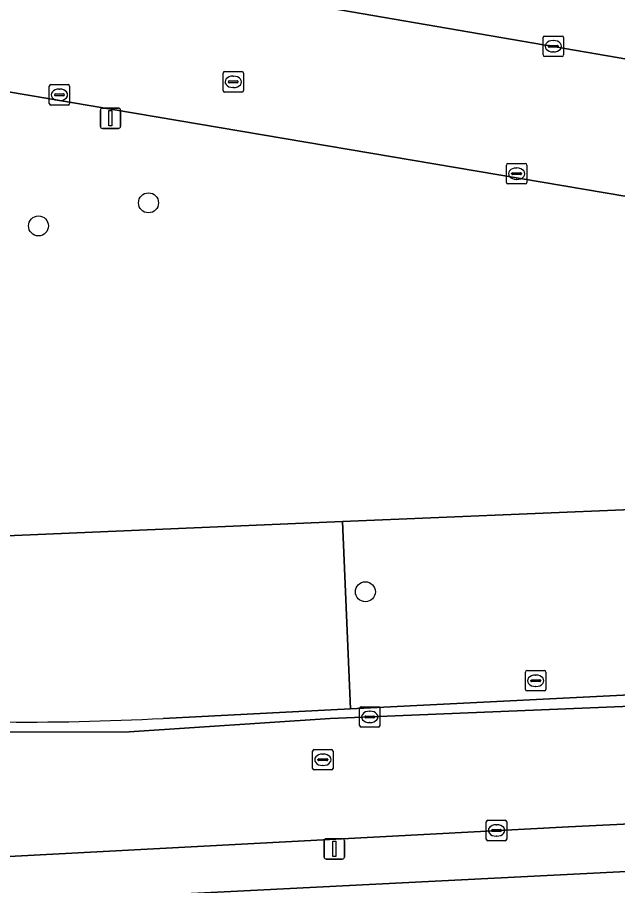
# Model space of a CAD drawing. Extents: x 161084 to 161928, y 385354 to 386522.
# Drawn here: x 161663.92 to 161693.33, y 385753.28 to 385795.83 of the extents above; entities that cross this region are included whole.
import ezdxf

# ---------------------------------------------------------------- set-up
doc = ezdxf.new("R2010")
doc.units = 0
for name, color, linetype in [('IMGEO_Berm_groen', 7, 'Continuous'), ('IMGEO_Boom', 7, 'Continuous'), ('IMGEO_Fietspad_gesloten', 7, 'Continuous'), ('IMGEO_Kolk', 7, 'Continuous'), ('IMGEO_Lichtmast', 7, 'Continuous'), ('IMGEO_Parkeervlak_open', 7, 'Continuous'), ('IMGEO_Rijbaan_lokaal_open', 7, 'Continuous'), ('IMGEO_Rioolput', 7, 'Continuous'), ('IMGEO_Voetpad_open', 7, 'Continuous')]:
    doc.layers.add(name, color=color, linetype=linetype)

msp = doc.modelspace()

# ---------------------------------------------------------------- linework, layer by layer
at = {"layer": 'IMGEO_Berm_groen'}
for points in [[(161737.873, 385779.587), (161644.459, 385795.399), (161640.313, 385796.088), (161635.344, 385796.097), (161635.96, 385785.049), (161637.145, 385772.987), (161637.609, 385768.939), (161637.75, 385767.736)], [(161639.247, 385766.39), (161641.175, 385766.12), (161641.463, 385763.208), (161653.421, 385761.773), (161654.024, 385761.722), (161654.627, 385761.673), (161655.738, 385770.098), (161679.857, 385771.117), (161698.73, 385771.914), (161758.889, 385774.456), (161795.458, 385775.288), (161752.369, 385787.859), (161751.469, 385784.904)], [(161679.857, 385771.117), (161655.738, 385770.098), (161654.627, 385761.673)], [(161671.06, 385761.478), (161680.245, 385761.939), (161679.857, 385771.117)], [(161787.116, 385758.697), (161665.327, 385752.531)]]:
    msp.add_lwpolyline(points, dxfattribs=at)
msp.add_lwpolyline([(161698.73, 385771.914), (161679.857, 385771.117), (161680.245, 385761.939), (161697.187, 385762.789), (161699.112, 385762.887)], close=True, dxfattribs=at)
msp.add_arc((161664.323, 385886.228), 124.932, 265.54892, 273.09136, dxfattribs=at)
at = {"layer": 'IMGEO_Boom'}
for centre in [(161670.349, 385786.74), (161664.957, 385785.609), (161680.974, 385767.682)]:
    msp.add_circle(centre, 0.489, dxfattribs=at)
at = {"layer": 'IMGEO_Fietspad_gesloten'}
for points in [[(161854.888, 385765.064), (161854.194, 385765.111), (161854.054, 385765.12), (161827.089, 385766.934), (161812.271, 385767.427), (161804.101, 385767.366), (161801.751, 385767.298), (161799.756, 385767.273), (161797.761, 385767.239), (161795.766, 385767.195), (161793.771, 385767.142), (161791.8, 385767.081), (161789.829, 385767.011), (161787.859, 385766.931), (161785.888, 385766.843), (161783.919, 385766.745), (161773.434, 385766.235), (161746.061, 385764.837), (161695.973, 385762.153), (161679.25, 385761.47), (161669.406, 385760.816), (161662.497, 385760.796), (161654.574, 385761.228), (161654.259, 385758.58)], [(161654.411, 385756.819), (161654.682, 385754.039), (161659.174, 385754.48), (161690.922, 385756.162), (161741.931, 385758.623), (161783.101, 385760.974), (161797.455, 385761.439), (161812.73, 385761.489), (161826.499, 385761.052), (161853.653, 385759.156), (161853.793, 385759.146), (161854.478, 385759.099), (161854.888, 385765.064)]]:
    msp.add_lwpolyline(points, dxfattribs=at)
at = {"layer": 'IMGEO_Kolk'}
for p, q in [((161689.681, 385793.988), (161689.681, 385794.84)), ((161689.756, 385794.914), (161690.608, 385794.914)), ((161690.169, 385794.694), (161690.194, 385794.694)), ((161690.682, 385794.84), (161690.682, 385793.988)), ((161689.94, 385794.408), (161689.94, 385794.42)), ((161690.378, 385794.371), (161689.98, 385794.371)), ((161689.983, 385794.457), (161690.381, 385794.457)), ((161690.424, 385794.42), (161690.424, 385794.408)), ((161690.608, 385793.914), (161689.756, 385793.914)), ((161690.192, 385794.134), (161690.167, 385794.134)), ((161665.56, 385792.534), (161666.412, 385792.534)), ((161665.485, 385791.608), (161665.485, 385792.46)), ((161665.787, 385792.077), (161666.185, 385792.077)), ((161665.973, 385792.314), (161665.998, 385792.314)), ((161666.486, 385792.46), (161666.486, 385791.608)), ((161665.744, 385792.028), (161665.744, 385792.04)), ((161666.182, 385791.991), (161665.784, 385791.991)), ((161665.996, 385791.754), (161665.971, 385791.754)), ((161666.228, 385792.04), (161666.228, 385792.028)), ((161666.412, 385791.534), (161665.56, 385791.534)), ((161687.958, 385788.668), (161688.81, 385788.668)), ((161687.883, 385787.742), (161687.883, 385788.594)), ((161688.371, 385788.448), (161688.396, 385788.448)), ((161688.884, 385788.594), (161688.884, 385787.742)), ((161688.142, 385788.162), (161688.142, 385788.174)), ((161688.58, 385788.125), (161688.182, 385788.125)), ((161688.185, 385788.211), (161688.583, 385788.211)), ((161688.394, 385787.888), (161688.369, 385787.888)), ((161688.626, 385788.174), (161688.626, 385788.162)), ((161688.81, 385787.668), (161687.958, 385787.668)), ((161680.69, 385761.124), (161680.69, 385761.976)), ((161680.765, 385762.05), (161681.617, 385762.05)), ((161681.691, 385761.976), (161681.691, 385761.124)), ((161680.949, 385761.544), (161680.949, 385761.556)), ((161681.387, 385761.507), (161680.989, 385761.507)), ((161680.992, 385761.593), (161681.39, 385761.593)), ((161681.178, 385761.83), (161681.203, 385761.83)), ((161681.433, 385761.556), (161681.433, 385761.544)), ((161681.617, 385761.05), (161680.765, 385761.05)), ((161681.201, 385761.27), (161681.176, 385761.27)), ((161686.9, 385755.558), (161686.9, 385756.41)), ((161686.975, 385756.484), (161687.827, 385756.484)), ((161687.901, 385756.41), (161687.901, 385755.558)), ((161687.159, 385755.978), (161687.159, 385755.99)), ((161687.597, 385755.941), (161687.199, 385755.941)), ((161687.202, 385756.027), (161687.6, 385756.027)), ((161687.388, 385756.264), (161687.413, 385756.264)), ((161687.643, 385755.99), (161687.643, 385755.978)), ((161687.827, 385755.484), (161686.975, 385755.484)), ((161687.411, 385755.704), (161687.386, 385755.704))]:
    msp.add_line(p, q, dxfattribs=at)
for points in [[(161689.681, 385793.988), (161689.681, 385794.84)], [(161689.756, 385794.914), (161690.608, 385794.914)], [(161690.682, 385794.84), (161690.682, 385793.988)], [(161690.608, 385793.914), (161689.756, 385793.914)], [(161665.56, 385792.534), (161666.412, 385792.534)], [(161665.485, 385791.608), (161665.485, 385792.46)], [(161666.486, 385792.46), (161666.486, 385791.608)], [(161666.412, 385791.534), (161665.56, 385791.534)], [(161687.958, 385788.668), (161688.81, 385788.668)], [(161687.883, 385787.742), (161687.883, 385788.594)], [(161688.884, 385788.594), (161688.884, 385787.742)], [(161688.81, 385787.668), (161687.958, 385787.668)], [(161680.69, 385761.124), (161680.69, 385761.976)], [(161680.765, 385762.05), (161681.617, 385762.05)], [(161681.691, 385761.976), (161681.691, 385761.124)], [(161681.617, 385761.05), (161680.765, 385761.05)], [(161686.9, 385755.558), (161686.9, 385756.41)], [(161686.975, 385756.484), (161687.827, 385756.484)], [(161687.901, 385756.41), (161687.901, 385755.558)], [(161687.827, 385755.484), (161686.975, 385755.484)]]:
    msp.add_lwpolyline(points, dxfattribs=at)
for centre, radius, start, end in [((161689.758, 385794.838), 0.0765, 91.552, 178.448), ((161689.758, 385794.838), 0.0765, 91.552, 178.448), ((161690.606, 385794.838), 0.0765, 1.552, 88.448), ((161690.606, 385794.838), 0.0765, 1.552, 88.448), ((161689.98, 385794.417), 0.0403, 85.8775, 175.7526), ((161689.977, 385794.407), 0.0366, 178.938, 274.7102), ((161690.381, 385794.414), 0.043, 264.8664, 352.4533), ((161690.385, 385794.419), 0.0386, 1.7309, 96.639), ((161689.758, 385793.99), 0.0765, 181.552, 268.448), ((161689.758, 385793.99), 0.0765, 181.552, 268.448), ((161690.606, 385793.99), 0.0765, 271.552, 358.448), ((161690.606, 385793.99), 0.0765, 271.552, 358.448), ((161665.562, 385792.458), 0.0765, 91.552, 178.448), ((161665.562, 385792.458), 0.0765, 91.552, 178.448), ((161666.41, 385792.458), 0.0765, 1.552, 88.448), ((161666.41, 385792.458), 0.0765, 1.552, 88.448), ((161665.784, 385792.037), 0.0403, 85.8775, 175.7526), ((161666.189, 385792.039), 0.0386, 1.7309, 96.639), ((161665.781, 385792.027), 0.0366, 178.938, 274.7102), ((161666.185, 385792.034), 0.043, 264.8664, 352.4533), ((161665.562, 385791.61), 0.0765, 181.552, 268.448), ((161665.562, 385791.61), 0.0765, 181.552, 268.448), ((161666.41, 385791.61), 0.0765, 271.552, 358.448), ((161666.41, 385791.61), 0.0765, 271.552, 358.448), ((161687.96, 385788.592), 0.0765, 91.552, 178.448), ((161687.96, 385788.592), 0.0765, 91.552, 178.448), ((161688.808, 385788.592), 0.0765, 1.552, 88.448), ((161688.808, 385788.592), 0.0765, 1.552, 88.448), ((161688.182, 385788.171), 0.0403, 85.8775, 175.7526), ((161688.179, 385788.161), 0.0366, 178.938, 274.7102), ((161688.583, 385788.168), 0.043, 264.8664, 352.4533), ((161688.587, 385788.173), 0.0386, 1.7309, 96.639), ((161687.96, 385787.744), 0.0765, 181.552, 268.448), ((161687.96, 385787.744), 0.0765, 181.552, 268.448), ((161688.808, 385787.744), 0.0765, 271.552, 358.448), ((161688.808, 385787.744), 0.0765, 271.552, 358.448), ((161680.767, 385761.974), 0.0765, 91.552, 178.448), ((161680.767, 385761.974), 0.0765, 91.552, 178.448), ((161681.615, 385761.974), 0.0765, 1.552, 88.448), ((161681.615, 385761.974), 0.0765, 1.552, 88.448), ((161680.989, 385761.553), 0.0403, 85.8775, 175.7526), ((161680.986, 385761.543), 0.0366, 178.938, 274.7102), ((161681.39, 385761.55), 0.043, 264.8664, 352.4533), ((161681.394, 385761.555), 0.0386, 1.7309, 96.639), ((161680.767, 385761.126), 0.0765, 181.552, 268.448), ((161680.767, 385761.126), 0.0765, 181.552, 268.448), ((161681.615, 385761.126), 0.0765, 271.552, 358.448), ((161681.615, 385761.126), 0.0765, 271.552, 358.448), ((161686.977, 385756.408), 0.0765, 91.552, 178.448), ((161686.977, 385756.408), 0.0765, 91.552, 178.448), ((161687.825, 385756.408), 0.0765, 1.552, 88.448), ((161687.825, 385756.408), 0.0765, 1.552, 88.448), ((161687.199, 385755.987), 0.0403, 85.8775, 175.7526), ((161687.196, 385755.977), 0.0366, 178.938, 274.7102), ((161687.6, 385755.984), 0.043, 264.8664, 352.4533), ((161687.604, 385755.989), 0.0386, 1.7309, 96.639), ((161686.977, 385755.56), 0.0765, 181.552, 268.448), ((161686.977, 385755.56), 0.0765, 181.552, 268.448), ((161687.825, 385755.56), 0.0765, 271.552, 358.448), ((161687.825, 385755.56), 0.0765, 271.552, 358.448)]:
    msp.add_arc(centre, radius, start, end, dxfattribs=at)
for centre, major_axis, ratio, start_param, end_param in [((161690.168, 385794.414), (-0.387, 0.002), 0.722429, 4.712389, 7.853982), ((161690.193, 385794.414), (-0.39, 0.002), 0.717154, 1.570796, 4.712389), ((161665.972, 385792.034), (-0.387, 0.002), 0.722429, 4.712389, 7.853982), ((161665.997, 385792.034), (-0.39, 0.002), 0.717154, 1.570796, 4.712389), ((161688.37, 385788.168), (-0.387, 0.002), 0.722429, 4.712389, 7.853982), ((161688.395, 385788.168), (-0.39, 0.002), 0.717154, 1.570796, 4.712389), ((161681.177, 385761.55), (-0.387, 0.002), 0.722429, 4.712389, 7.853982), ((161681.202, 385761.55), (-0.39, 0.002), 0.717154, 1.570796, 4.712389), ((161687.387, 385755.984), (-0.387, 0.002), 0.722429, 4.712389, 7.853982), ((161687.412, 385755.984), (-0.39, 0.002), 0.717154, 1.570796, 4.712389)]:
    msp.add_ellipse(centre, major_axis=major_axis, ratio=ratio, start_param=start_param, end_param=end_param, dxfattribs=at)
at = {"layer": 'IMGEO_Lichtmast'}
for p, q in [((161667.99, 385790.484), (161667.99, 385791.284)), ((161667.99, 385791.284), (161667.99, 385790.484)), ((161668.09, 385791.384), (161668.88, 385791.384)), ((161668.88, 385791.384), (161668.09, 385791.384)), ((161668.98, 385791.284), (161668.98, 385790.484)), ((161668.98, 385790.484), (161668.98, 385791.284)), ((161668.88, 385790.384), (161668.09, 385790.384)), ((161668.09, 385790.384), (161668.88, 385790.384)), ((161678.955, 385754.682), (161678.955, 385755.482)), ((161678.955, 385755.482), (161678.955, 385754.682)), ((161679.055, 385755.582), (161679.845, 385755.582)), ((161679.845, 385755.582), (161679.055, 385755.582)), ((161679.945, 385755.482), (161679.945, 385754.682)), ((161679.945, 385754.682), (161679.945, 385755.482)), ((161679.845, 385754.582), (161679.055, 385754.582)), ((161679.055, 385754.582), (161679.845, 385754.582))]:
    msp.add_line(p, q, dxfattribs=at)
for points in [[(161668.41, 385791.259), (161668.56, 385791.259), (161668.56, 385790.509), (161668.41, 385790.509), (161668.41, 385791.259)], [(161679.375, 385755.457), (161679.525, 385755.457), (161679.525, 385754.707), (161679.375, 385754.707), (161679.375, 385755.457)]]:
    msp.add_lwpolyline(points, dxfattribs=at)
for centre, start, end in [((161668.09, 385791.284), 90, 180), ((161668.09, 385791.284), 90, 180), ((161668.88, 385791.284), 0, 90), ((161668.88, 385791.284), 360, 90), ((161668.09, 385790.484), 180, 270), ((161668.09, 385790.484), 180, 270), ((161668.88, 385790.484), 270, 0), ((161668.88, 385790.484), 270, 0), ((161679.055, 385755.482), 90, 180), ((161679.055, 385755.482), 90, 180), ((161679.845, 385755.482), 0, 90), ((161679.845, 385755.482), 360, 90), ((161679.055, 385754.682), 180, 270), ((161679.055, 385754.682), 180, 270), ((161679.845, 385754.682), 270, 0), ((161679.845, 385754.682), 270, 0)]:
    msp.add_arc(centre, 0.1, start, end, dxfattribs=at)
at = {"layer": 'IMGEO_Parkeervlak_open'}
msp.add_lwpolyline([(161645.765, 385801.884), (161656.339, 385800.232), (161738.63, 385786.063), (161743.505, 385784.949), (161752.732, 385782.712)], dxfattribs=at)
at = {"layer": 'IMGEO_Rijbaan_lokaal_open'}
msp.add_lwpolyline([(161656.339, 385800.232), (161645.765, 385801.884), (161639.547, 385802.657), (161634.892, 385802.634), (161635.326, 385796.428), (161635.344, 385796.097), (161640.313, 385796.088), (161644.459, 385795.399), (161737.873, 385779.587), (161757.139, 385774.568), (161758.687, 385780.965), (161752.732, 385782.712), (161743.505, 385784.949), (161738.63, 385786.063)], close=True, dxfattribs=at)
at = {"layer": 'IMGEO_Rioolput'}
for p, q in [((161674, 385792.244), (161674, 385793.096)), ((161674.075, 385793.17), (161674.927, 385793.17)), ((161674.488, 385792.95), (161674.513, 385792.95)), ((161675.001, 385793.096), (161675.001, 385792.244)), ((161674.259, 385792.664), (161674.259, 385792.676)), ((161674.697, 385792.627), (161674.299, 385792.627)), ((161674.302, 385792.713), (161674.7, 385792.713)), ((161674.743, 385792.676), (161674.743, 385792.664)), ((161674.927, 385792.17), (161674.075, 385792.17)), ((161674.511, 385792.39), (161674.486, 385792.39)), ((161688.82, 385762.895), (161688.82, 385763.747)), ((161688.895, 385763.821), (161689.747, 385763.821)), ((161689.308, 385763.601), (161689.333, 385763.601)), ((161689.821, 385763.747), (161689.821, 385762.895)), ((161689.079, 385763.315), (161689.079, 385763.327)), ((161689.517, 385763.278), (161689.119, 385763.278)), ((161689.122, 385763.364), (161689.52, 385763.364)), ((161689.563, 385763.327), (161689.563, 385763.315)), ((161689.747, 385762.821), (161688.895, 385762.821)), ((161689.331, 385763.041), (161689.306, 385763.041)), ((161678.391, 385759.023), (161678.391, 385759.875)), ((161678.466, 385759.949), (161679.318, 385759.949)), ((161679.392, 385759.875), (161679.392, 385759.023)), ((161678.65, 385759.443), (161678.65, 385759.455)), ((161679.088, 385759.406), (161678.69, 385759.406)), ((161678.693, 385759.492), (161679.091, 385759.492)), ((161678.879, 385759.729), (161678.904, 385759.729)), ((161679.134, 385759.455), (161679.134, 385759.443)), ((161679.318, 385758.949), (161678.466, 385758.949)), ((161678.902, 385759.169), (161678.877, 385759.169))]:
    msp.add_line(p, q, dxfattribs=at)
for points in [[(161674, 385792.244), (161674, 385793.096)], [(161674.075, 385793.17), (161674.927, 385793.17)], [(161675.001, 385793.096), (161675.001, 385792.244)], [(161674.927, 385792.17), (161674.075, 385792.17)], [(161688.82, 385762.895), (161688.82, 385763.747)], [(161688.895, 385763.821), (161689.747, 385763.821)], [(161689.821, 385763.747), (161689.821, 385762.895)], [(161689.747, 385762.821), (161688.895, 385762.821)], [(161678.391, 385759.023), (161678.391, 385759.875)], [(161678.466, 385759.949), (161679.318, 385759.949)], [(161679.392, 385759.875), (161679.392, 385759.023)], [(161679.318, 385758.949), (161678.466, 385758.949)]]:
    msp.add_lwpolyline(points, dxfattribs=at)
for centre, radius, start, end in [((161674.077, 385793.094), 0.0765, 91.552, 178.448), ((161674.077, 385793.094), 0.0765, 91.552, 178.448), ((161674.925, 385793.094), 0.0765, 1.552, 88.448), ((161674.925, 385793.094), 0.0765, 1.552, 88.448), ((161674.299, 385792.673), 0.0403, 85.8775, 175.7526), ((161674.296, 385792.663), 0.0366, 178.938, 274.7102), ((161674.7, 385792.67), 0.043, 264.8664, 352.4533), ((161674.704, 385792.675), 0.0386, 1.7309, 96.639), ((161674.077, 385792.246), 0.0765, 181.552, 268.448), ((161674.077, 385792.246), 0.0765, 181.552, 268.448), ((161674.925, 385792.246), 0.0765, 271.552, 358.448), ((161674.925, 385792.246), 0.0765, 271.552, 358.448), ((161688.897, 385763.745), 0.0765, 91.552, 178.448), ((161688.897, 385763.745), 0.0765, 91.552, 178.448), ((161689.745, 385763.745), 0.0765, 1.552, 88.448), ((161689.745, 385763.745), 0.0765, 1.552, 88.448), ((161689.119, 385763.324), 0.0403, 85.8775, 175.7526), ((161689.116, 385763.314), 0.0366, 178.938, 274.7102), ((161689.52, 385763.321), 0.043, 264.8664, 352.4533), ((161689.524, 385763.326), 0.0386, 1.7309, 96.639), ((161688.897, 385762.897), 0.0765, 181.552, 268.448), ((161688.897, 385762.897), 0.0765, 181.552, 268.448), ((161689.745, 385762.897), 0.0765, 271.552, 358.448), ((161689.745, 385762.897), 0.0765, 271.552, 358.448), ((161678.468, 385759.873), 0.0765, 91.552, 178.448), ((161678.468, 385759.873), 0.0765, 91.552, 178.448), ((161679.316, 385759.873), 0.0765, 1.552, 88.448), ((161679.316, 385759.873), 0.0765, 1.552, 88.448), ((161678.69, 385759.452), 0.0403, 85.8775, 175.7526), ((161678.687, 385759.442), 0.0366, 178.938, 274.7102), ((161679.091, 385759.449), 0.043, 264.8664, 352.4533), ((161679.095, 385759.454), 0.0386, 1.7309, 96.639), ((161678.468, 385759.025), 0.0765, 181.552, 268.448), ((161678.468, 385759.025), 0.0765, 181.552, 268.448), ((161679.316, 385759.025), 0.0765, 271.552, 358.448), ((161679.316, 385759.025), 0.0765, 271.552, 358.448)]:
    msp.add_arc(centre, radius, start, end, dxfattribs=at)
for centre, major_axis, ratio, start_param, end_param in [((161674.487, 385792.67), (-0.387, 0.002), 0.722429, 4.712389, 7.853982), ((161674.512, 385792.67), (-0.39, 0.002), 0.717154, 1.570796, 4.712389), ((161689.307, 385763.321), (-0.387, 0.002), 0.722429, 4.712389, 7.853982), ((161689.332, 385763.321), (-0.39, 0.002), 0.717154, 1.570796, 4.712389), ((161678.878, 385759.449), (-0.387, 0.002), 0.722429, 4.712389, 7.853982), ((161678.903, 385759.449), (-0.39, 0.002), 0.717154, 1.570796, 4.712389)]:
    msp.add_ellipse(centre, major_axis=major_axis, ratio=ratio, start_param=start_param, end_param=end_param, dxfattribs=at)
at = {"layer": 'IMGEO_Voetpad_open'}
for points in [[(161783.896, 385767.184), (161773.412, 385766.674), (161743.517, 385765.221), (161699.112, 385762.887), (161697.187, 385762.789), (161680.245, 385761.939), (161671.06, 385761.478)], [(161636.696, 385763.475), (161638.723, 385763.196), (161639.921, 385763.023), (161640.583, 385762.928), (161641.579, 385762.807), (161649.554, 385761.838), (161654.574, 385761.228), (161662.497, 385760.796), (161669.406, 385760.816), (161679.25, 385761.47), (161695.973, 385762.153), (161746.061, 385764.837), (161773.434, 385766.235), (161783.919, 385766.745)], [(161826.499, 385761.052), (161812.73, 385761.489), (161797.455, 385761.439), (161783.101, 385760.974), (161741.931, 385758.623), (161690.922, 385756.162), (161659.174, 385754.48), (161654.682, 385754.039), (161650.136, 385753.318), (161647.825, 385752.903), (161642.752, 385752.003), (161639.191, 385751.343), (161639.752, 385748.779)], [(161665.327, 385752.531), (161787.116, 385758.697)]]:
    msp.add_lwpolyline(points, dxfattribs=at)
msp.add_arc((161664.323, 385886.228), 124.932, 265.54892, 273.09136, dxfattribs=at)

doc.saveas('drawing.dxf')
